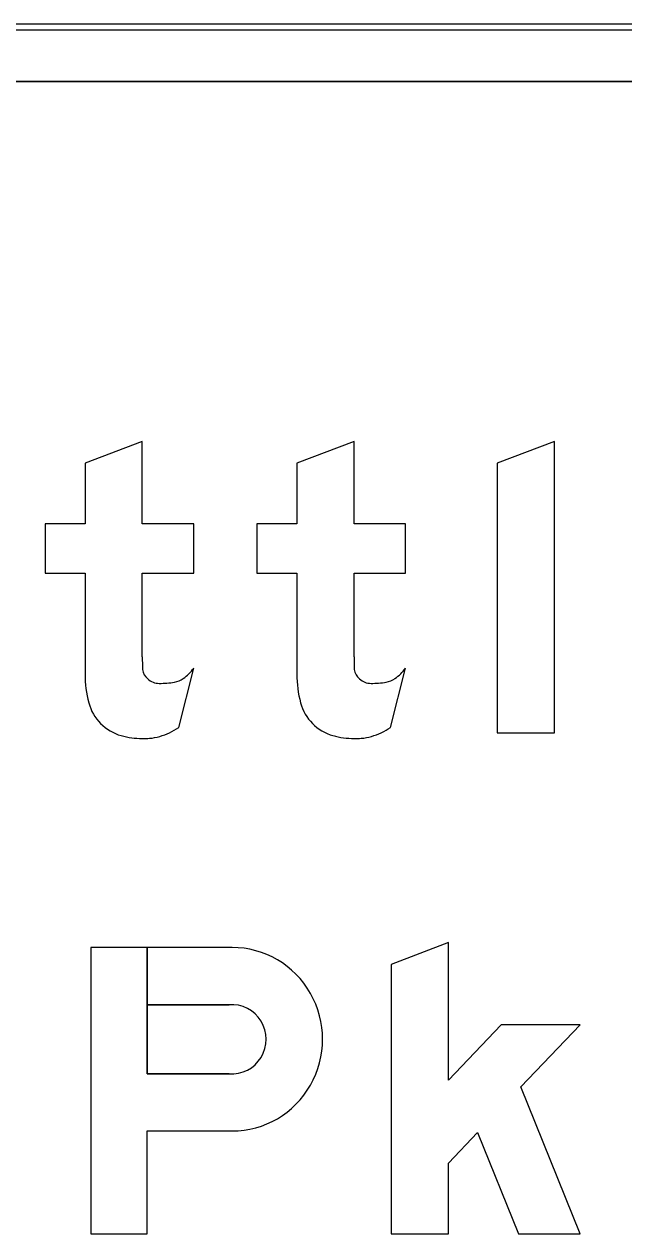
# Model space of a CAD drawing. Extents: x 1806251 to 1809821, y 414895 to 422886.
# Drawn here: x 1809677.9677 to 1809678.1772, y 415042.5586 to 415042.9811 of the extents above; entities that cross this region are included whole.
import ezdxf

# ---------------------------------------------------------------- set-up
doc = ezdxf.new("R2010")
doc.units = 0
for name, color, linetype in [('GSBWFILL', 7, 'Continuous'), ('GSCOLORFILL', 7, 'Continuous'), ('GSOUTLINE', 7, 'Continuous')]:
    doc.layers.add(name, color=color, linetype=linetype)

msp = doc.modelspace()

# ---------------------------------------------------------------- linework, layer by layer
at = {"layer": 'GSBWFILL'}
for p, q in [((1809678.67509, 415042.98107), (1809676.51509, 415042.98107)), ((1809676.51509, 415042.96107), (1809678.67509, 415042.96107)), ((1809678.02168, 415042.73543), (1809678.02695, 415042.75613)), ((1809678.09568, 415042.73543), (1809678.10095, 415042.75613))]:
    msp.add_line(p, q, dxfattribs=at)
for points in [[(1809678.00895, 415042.76007), (1809678.00895, 415042.78932), (1809678.02695, 415042.78932), (1809678.02695, 415042.80657), (1809678.00895, 415042.80657), (1809678.00895, 415042.83532), (1809677.98895, 415042.82774), (1809677.98895, 415042.80657), (1809677.97495, 415042.80657), (1809677.97495, 415042.78932), (1809677.98895, 415042.78932), (1809677.98895, 415042.75403)], [(1809678.08295, 415042.76007), (1809678.08295, 415042.78932), (1809678.10095, 415042.78932), (1809678.10095, 415042.80657), (1809678.08295, 415042.80657), (1809678.08295, 415042.83532), (1809678.06295, 415042.82774), (1809678.06295, 415042.80657), (1809678.04895, 415042.80657), (1809678.04895, 415042.78932), (1809678.06295, 415042.78932), (1809678.06295, 415042.75403)], [(1809677.99095, 415042.65857), (1809677.99095, 415042.55857), (1809678.01066, 415042.55857), (1809678.01066, 415042.59449), (1809678.04034, 415042.59449)], [(1809678.03931, 415042.61449), (1809678.01066, 415042.61449), (1809678.01066, 415042.65857), (1809677.99095, 415042.65857)], [(1809678.04034, 415042.65857), (1809678.01067, 415042.65857), (1809678.01067, 415042.63857), (1809678.03931, 415042.63857)]]:
    msp.add_lwpolyline(points, dxfattribs=at)
for points in [[(1809678.15295, 415042.73357), (1809678.15295, 415042.83532), (1809678.13295, 415042.82774), (1809678.13295, 415042.73357)], [(1809678.14128, 415042.60988), (1809678.16195, 415042.63157), (1809678.13433, 415042.63157), (1809678.11595, 415042.61227), (1809678.11595, 415042.66032), (1809678.09595, 415042.6526), (1809678.09595, 415042.55857), (1809678.11595, 415042.55857), (1809678.11595, 415042.58327), (1809678.12613, 415042.59397), (1809678.14039, 415042.55857), (1809678.16195, 415042.55857)]]:
    msp.add_lwpolyline(points, close=True, dxfattribs=at)
for centre, major_axis, ratio, start_param, end_param in [((1809678.13414, 415042.76007), (0, 0.1252), 0.999998, 1.570796, 1.606005), ((1809678.01378, 415042.76595), (0, 0.01642), 0.999998, 3.756278, 4.071638), ((1809678.20814, 415042.76007), (0, 0.1252), 0.999998, 1.570796, 1.606005), ((1809678.08778, 415042.76595), (0, 0.01642), 0.999998, 3.756278, 4.071638), ((1809678.02775, 415042.75403), (0, 0.03881), 0.999998, 1.570796, 1.830698), ((1809678.01469, 415042.75664), (0, 0.00575), 0.999998, 1.74085, 2.407828), ((1809678.01487, 415042.75684), (0, 0.00602), 0.999998, 2.407828, 3.141593), ((1809678.01893, 415042.75866), (0, 0.0075), 0.999998, 3.310762, 3.756278), ((1809678.10175, 415042.75403), (0, 0.03881), 0.999998, 1.570796, 1.830698), ((1809678.08869, 415042.75664), (0, 0.00575), 0.999998, 1.74085, 2.407828), ((1809678.08887, 415042.75684), (0, 0.00602), 0.999998, 2.407828, 3.141593), ((1809678.09293, 415042.75866), (0, 0.0075), 0.999998, 3.310762, 3.756278), ((1809678.01487, 415042.7824), (0, 0.03158), 0.999998, 3.141593, 3.310762), ((1809678.08887, 415042.7824), (0, 0.03158), 0.999998, 3.141593, 3.310762), ((1809678.00595, 415042.74823), (0, 0.01625), 0.999998, 1.830698, 2.869526), ((1809678.07995, 415042.74823), (0, 0.01625), 0.999998, 1.830698, 2.869526), ((1809678.0083, 415042.75511), (0, 0.02379), 0.999998, 3.427755, 3.738844), ((1809678.0823, 415042.75511), (0, 0.02379), 0.999998, 3.427755, 3.738844), ((1809678.00895, 415042.75896), (0, 0.02738), 0.999998, 2.869526, 3.141593), ((1809678.00895, 415042.77101), (0, 0.03944), 0.999998, 3.141593, 3.205734), ((1809678.01043, 415042.74787), (0, 0.01625), 0.999998, 3.205734, 3.427755), ((1809678.08295, 415042.75896), (0, 0.02738), 0.999998, 2.869526, 3.141593), ((1809678.08295, 415042.77101), (0, 0.03944), 0.999998, 3.141593, 3.205734), ((1809678.08443, 415042.74787), (0, 0.01625), 0.999998, 3.205734, 3.427755), ((1809678.04036, 415042.62653), (0, 0.03204), 0.985873, 3.140988, 6.28379), ((1809678.04032, 415042.62653), (0, 0.01208), 0.985873, 3.056611, 6.368167)]:
    msp.add_ellipse(centre, major_axis=major_axis, ratio=ratio, start_param=start_param, end_param=end_param, dxfattribs=at)
at = {"layer": 'GSCOLORFILL'}
for p, q in [((1809678.67509, 415042.98107), (1809676.51509, 415042.98107)), ((1809678.67509, 415042.98107), (1809676.51509, 415042.98107)), ((1809678.67509, 415042.98107), (1809676.51509, 415042.98107)), ((1809676.51509, 415042.97907), (1809678.67509, 415042.97907)), ((1809676.51509, 415042.96107), (1809678.67509, 415042.96107)), ((1809678.02168, 415042.73543), (1809678.02695, 415042.75613)), ((1809678.09568, 415042.73543), (1809678.10095, 415042.75613))]:
    msp.add_line(p, q, dxfattribs=at)
for points in [[(1809678.00895, 415042.76007), (1809678.00895, 415042.78932), (1809678.02695, 415042.78932), (1809678.02695, 415042.80657), (1809678.00895, 415042.80657), (1809678.00895, 415042.83532), (1809677.98895, 415042.82774), (1809677.98895, 415042.80657), (1809677.97495, 415042.80657), (1809677.97495, 415042.78932), (1809677.98895, 415042.78932), (1809677.98895, 415042.75403)], [(1809678.08295, 415042.76007), (1809678.08295, 415042.78932), (1809678.10095, 415042.78932), (1809678.10095, 415042.80657), (1809678.08295, 415042.80657), (1809678.08295, 415042.83532), (1809678.06295, 415042.82774), (1809678.06295, 415042.80657), (1809678.04895, 415042.80657), (1809678.04895, 415042.78932), (1809678.06295, 415042.78932), (1809678.06295, 415042.75403)], [(1809677.99095, 415042.65857), (1809677.99095, 415042.55857), (1809678.01066, 415042.55857), (1809678.01066, 415042.59449), (1809678.04034, 415042.59449)], [(1809678.03931, 415042.61449), (1809678.01066, 415042.61449), (1809678.01066, 415042.65857), (1809677.99095, 415042.65857)], [(1809678.04034, 415042.65857), (1809678.01067, 415042.65857), (1809678.01067, 415042.63857), (1809678.03931, 415042.63857)]]:
    msp.add_lwpolyline(points, dxfattribs=at)
for points in [[(1809678.15295, 415042.73357), (1809678.15295, 415042.83532), (1809678.13295, 415042.82774), (1809678.13295, 415042.73357)], [(1809678.14128, 415042.60988), (1809678.16195, 415042.63157), (1809678.13433, 415042.63157), (1809678.11595, 415042.61227), (1809678.11595, 415042.66032), (1809678.09595, 415042.6526), (1809678.09595, 415042.55857), (1809678.11595, 415042.55857), (1809678.11595, 415042.58327), (1809678.12613, 415042.59397), (1809678.14039, 415042.55857), (1809678.16195, 415042.55857)]]:
    msp.add_lwpolyline(points, close=True, dxfattribs=at)
for centre, major_axis, ratio, start_param, end_param in [((1809678.13414, 415042.76007), (0, 0.1252), 0.999998, 1.570796, 1.606005), ((1809678.01378, 415042.76595), (0, 0.01642), 0.999998, 3.756278, 4.071638), ((1809678.20814, 415042.76007), (0, 0.1252), 0.999998, 1.570796, 1.606005), ((1809678.08778, 415042.76595), (0, 0.01642), 0.999998, 3.756278, 4.071638), ((1809678.02775, 415042.75403), (0, 0.03881), 0.999998, 1.570796, 1.830698), ((1809678.01469, 415042.75664), (0, 0.00575), 0.999998, 1.74085, 2.407828), ((1809678.01487, 415042.75684), (0, 0.00602), 0.999998, 2.407828, 3.141593), ((1809678.01893, 415042.75866), (0, 0.0075), 0.999998, 3.310762, 3.756278), ((1809678.10175, 415042.75403), (0, 0.03881), 0.999998, 1.570796, 1.830698), ((1809678.08869, 415042.75664), (0, 0.00575), 0.999998, 1.74085, 2.407828), ((1809678.08887, 415042.75684), (0, 0.00602), 0.999998, 2.407828, 3.141593), ((1809678.09293, 415042.75866), (0, 0.0075), 0.999998, 3.310762, 3.756278), ((1809678.01487, 415042.7824), (0, 0.03158), 0.999998, 3.141593, 3.310762), ((1809678.08887, 415042.7824), (0, 0.03158), 0.999998, 3.141593, 3.310762), ((1809678.00595, 415042.74823), (0, 0.01625), 0.999998, 1.830698, 2.869526), ((1809678.07995, 415042.74823), (0, 0.01625), 0.999998, 1.830698, 2.869526), ((1809678.0083, 415042.75511), (0, 0.02379), 0.999998, 3.427755, 3.738844), ((1809678.0823, 415042.75511), (0, 0.02379), 0.999998, 3.427755, 3.738844), ((1809678.00895, 415042.75896), (0, 0.02738), 0.999998, 2.869526, 3.141593), ((1809678.00895, 415042.77101), (0, 0.03944), 0.999998, 3.141593, 3.205734), ((1809678.01043, 415042.74787), (0, 0.01625), 0.999998, 3.205734, 3.427755), ((1809678.08295, 415042.75896), (0, 0.02738), 0.999998, 2.869526, 3.141593), ((1809678.08295, 415042.77101), (0, 0.03944), 0.999998, 3.141593, 3.205734), ((1809678.08443, 415042.74787), (0, 0.01625), 0.999998, 3.205734, 3.427755), ((1809678.04036, 415042.62653), (0, 0.03204), 0.985873, 3.140988, 6.28379), ((1809678.04032, 415042.62653), (0, 0.01208), 0.985873, 3.056611, 6.368167)]:
    msp.add_ellipse(centre, major_axis=major_axis, ratio=ratio, start_param=start_param, end_param=end_param, dxfattribs=at)
at = {"layer": 'GSOUTLINE'}
for p, q in [((1809678.67509, 415042.98107), (1809676.51509, 415042.98107)), ((1809678.67509, 415042.96107), (1809676.51509, 415042.96107)), ((1809678.02168, 415042.73543), (1809678.02695, 415042.75613)), ((1809678.09568, 415042.73543), (1809678.10095, 415042.75613)), ((1809678.01066, 415042.61449), (1809678.03931, 415042.61449)), ((1809678.01066, 415042.59449), (1809678.04034, 415042.59449))]:
    msp.add_line(p, q, dxfattribs=at)
for points in [[(1809678.00895, 415042.76007), (1809678.00895, 415042.78932), (1809678.02695, 415042.78932), (1809678.02695, 415042.80657), (1809678.00895, 415042.80657), (1809678.00895, 415042.83532), (1809677.98895, 415042.82774), (1809677.98895, 415042.80657), (1809677.97495, 415042.80657), (1809677.97495, 415042.78932), (1809677.98895, 415042.78932), (1809677.98895, 415042.75403)], [(1809678.08295, 415042.76007), (1809678.08295, 415042.78932), (1809678.10095, 415042.78932), (1809678.10095, 415042.80657), (1809678.08295, 415042.80657), (1809678.08295, 415042.83532), (1809678.06295, 415042.82774), (1809678.06295, 415042.80657), (1809678.04895, 415042.80657), (1809678.04895, 415042.78932), (1809678.06295, 415042.78932), (1809678.06295, 415042.75403)], [(1809678.04034, 415042.65857), (1809677.99095, 415042.65857), (1809677.99095, 415042.55857), (1809678.01066, 415042.55857), (1809678.01066, 415042.59449)], [(1809678.03931, 415042.63857), (1809678.01066, 415042.63857), (1809678.01066, 415042.61449)]]:
    msp.add_lwpolyline(points, dxfattribs=at)
for points in [[(1809678.15295, 415042.73357), (1809678.15295, 415042.83532), (1809678.13295, 415042.82774), (1809678.13295, 415042.73357)], [(1809678.14128, 415042.60988), (1809678.16195, 415042.63157), (1809678.13433, 415042.63157), (1809678.11595, 415042.61227), (1809678.11595, 415042.66032), (1809678.09595, 415042.6526), (1809678.09595, 415042.55857), (1809678.11595, 415042.55857), (1809678.11595, 415042.58327), (1809678.12613, 415042.59397), (1809678.14039, 415042.55857), (1809678.16195, 415042.55857)]]:
    msp.add_lwpolyline(points, close=True, dxfattribs=at)
for centre, major_axis, ratio, start_param, end_param in [((1809678.13414, 415042.76007), (0, 0.1252), 0.999998, 1.570796, 1.606005), ((1809678.01378, 415042.76595), (0, 0.01642), 0.999998, 3.756278, 4.071638), ((1809678.20814, 415042.76007), (0, 0.1252), 0.999998, 1.570796, 1.606005), ((1809678.08778, 415042.76595), (0, 0.01642), 0.999998, 3.756278, 4.071638), ((1809678.02775, 415042.75403), (0, 0.03881), 0.999998, 1.570796, 1.830698), ((1809678.01469, 415042.75664), (0, 0.00575), 0.999998, 1.74085, 2.407828), ((1809678.01487, 415042.75684), (0, 0.00602), 0.999998, 2.407828, 3.141593), ((1809678.01893, 415042.75866), (0, 0.0075), 0.999998, 3.310762, 3.756278), ((1809678.10175, 415042.75403), (0, 0.03881), 0.999998, 1.570796, 1.830698), ((1809678.08869, 415042.75664), (0, 0.00575), 0.999998, 1.74085, 2.407828), ((1809678.08887, 415042.75684), (0, 0.00602), 0.999998, 2.407828, 3.141593), ((1809678.09293, 415042.75866), (0, 0.0075), 0.999998, 3.310762, 3.756278), ((1809678.01487, 415042.7824), (0, 0.03158), 0.999998, 3.141593, 3.310762), ((1809678.08887, 415042.7824), (0, 0.03158), 0.999998, 3.141593, 3.310762), ((1809678.00595, 415042.74823), (0, 0.01625), 0.999998, 1.830698, 2.869526), ((1809678.07995, 415042.74823), (0, 0.01625), 0.999998, 1.830698, 2.869526), ((1809678.0083, 415042.75511), (0, 0.02379), 0.999998, 3.427755, 3.738844), ((1809678.0823, 415042.75511), (0, 0.02379), 0.999998, 3.427755, 3.738844), ((1809678.00895, 415042.75896), (0, 0.02738), 0.999998, 2.869526, 3.141593), ((1809678.00895, 415042.77101), (0, 0.03944), 0.999998, 3.141593, 3.205734), ((1809678.01043, 415042.74787), (0, 0.01625), 0.999998, 3.205734, 3.427755), ((1809678.08295, 415042.75896), (0, 0.02738), 0.999998, 2.869526, 3.141593), ((1809678.08295, 415042.77101), (0, 0.03944), 0.999998, 3.141593, 3.205734), ((1809678.08443, 415042.74787), (0, 0.01625), 0.999998, 3.205734, 3.427755), ((1809678.04036, 415042.62653), (0, 0.03204), 0.985873, 3.140988, 6.28379), ((1809678.04032, 415042.62653), (0, 0.01208), 0.985873, 3.056611, 6.368167)]:
    msp.add_ellipse(centre, major_axis=major_axis, ratio=ratio, start_param=start_param, end_param=end_param, dxfattribs=at)

doc.saveas('drawing.dxf')
